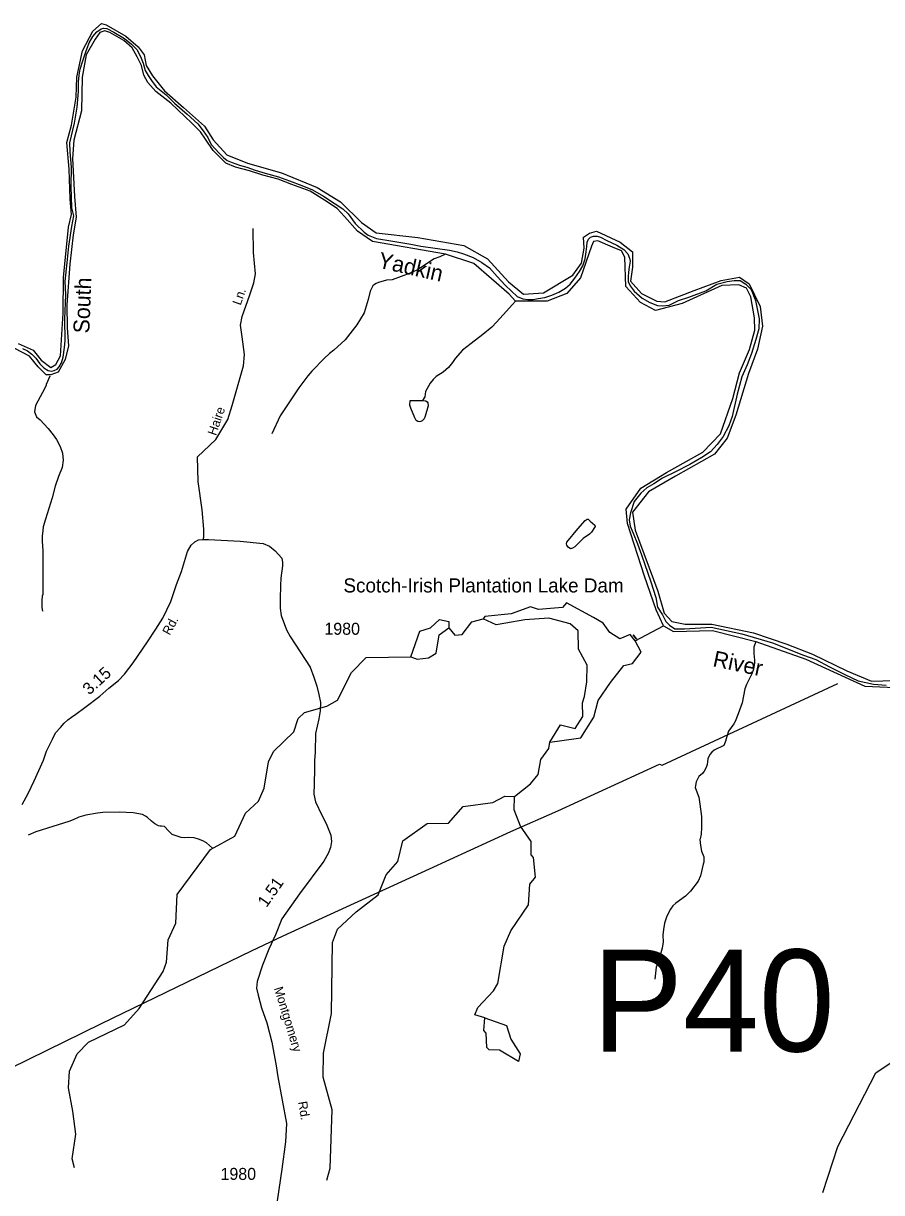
# Model space of a CAD drawing. Extents: x 1473865 to 1648260, y 639067 to 773536.
# Drawn here: x 1497903 to 1506875, y 761312 to 773536 of the extents above; entities that cross this region are included whole.
import ezdxf

# ---------------------------------------------------------------- set-up
doc = ezdxf.new("R2010")
doc.units = 0
for name, color, linetype in [('Exist Boundary Political CountyLine', 7, 'Continuous'), ('Exist Hydrographic Creek Single Shore', 7, 'Continuous'), ('Exist Hydrographic Lake Dam', 7, 'Continuous'), ('Exist Hydrographic Lake Shore', 7, 'Continuous'), ('Exist Hydrographic Misc Water Feature', 7, 'Continuous'), ('Exist Hydrographic Misc Water Feature Label', 7, 'Continuous'), ('Exist Hydrographic Pond Under 1500 Sq Ft', 7, 'Continuous'), ('Exist Hydrographic River Shore', 7, 'Continuous'), ('Exist Hydrographic River Shore Label', 7, 'Continuous'), ('Exist Road Non-System Type 51', 7, 'Continuous'), ('Exist Road Non-System Type 51 Label', 7, 'Continuous'), ('Exist Road Secondary Mileage Hundredths English Label', 7, 'Continuous'), ('Exist Road Secondary Structure Pipe Number Label', 7, 'Continuous'), ('Exist Road Secondary Type 41 Attributed', 7, 'Continuous'), ('Exist Road Secondary Type 51 Attributed', 7, 'Continuous'), ('Exist Road Secondary Type 51 Label', 7, 'Continuous'), ('Exist Road Secondary Type 51 Number Label', 7, 'Continuous'), ('Exist Utilities Electrical Transmission Line', 7, 'Continuous')]:
    doc.layers.add(name, color=color, linetype=linetype)

msp = doc.modelspace()

# ---------------------------------------------------------------- linework, layer by layer
at = {"layer": 'Exist Boundary Political CountyLine'}
for points in [[(1497894, 770138), (1497947, 770113), (1497991, 770077), (1498035, 770035), (1498076, 769978), (1498118, 769933), (1498162, 769908), (1498196, 769900), (1498226, 769908), (1498255, 769919), (1498277, 769944), (1498300, 769988), (1498319, 770046), (1498333, 770147), (1498341, 770221), (1498336, 770447), (1498348, 770698), (1498341, 770840), (1498360, 771032), (1498380, 771208), (1498408, 771413), (1498429, 771523), (1498411, 771607), (1498404, 771833), (1498405, 772032), (1498391, 772193), (1498389, 772287), (1498436, 772492), (1498466, 772660), (1498479, 772824), (1498481, 772922), (1498486, 772995), (1498498, 773057), (1498516, 773124), (1498556, 773238), (1498592, 773333), (1498630, 773397), (1498672, 773448), (1498716, 773479), (1498740, 773486), (1498775, 773481), (1498849, 773445), (1498960, 773376), (1499034, 773319), (1499089, 773264), (1499128, 773188), (1499155, 773120), (1499176, 773042), (1499206, 772991), (1499242, 772940), (1499292, 772873), (1499395, 772788), (1499484, 772700), (1499615, 772588), (1499727, 772484), (1499782, 772414), (1499831, 772343), (1499867, 772271), (1499950, 772178), (1499995, 772133), (1500033, 772102), (1500087, 772080), (1500164, 772055), (1500240, 772034), (1500326, 772002), (1500430, 771971), (1500571, 771933), (1500685, 771888), (1500814, 771842), (1500924, 771795), (1501040, 771728), (1501161, 771649), (1501243, 771597), (1501299, 771544), (1501371, 771442)], [(1501371, 771442), (1501466, 771354), (1501508, 771320), (1501593, 771288), (1501764, 771258), (1501955, 771229), (1502059, 771206), (1502207, 771185), (1502359, 771166), (1502438, 771149), (1502505, 771127), (1502605, 771087), (1502695, 771037), (1502777, 770980), (1502857, 770891), (1502938, 770798), (1503006, 770736), (1503065, 770680), (1503123, 770656), (1503176, 770648), (1503231, 770648), (1503285, 770658), (1503353, 770671), (1503429, 770696), (1503501, 770724), (1503571, 770768), (1503619, 770808), (1503669, 770872), (1503718, 770942), (1503752, 771001), (1503775, 771073), (1503788, 771147), (1503794, 771204), (1503798, 771250), (1503811, 771278), (1503832, 771301), (1503862, 771311), (1503900, 771311), (1503938, 771301), (1504001, 771267), (1504107, 771218), (1504181, 771170), (1504221, 771127), (1504240, 771081), (1504247, 771051), (1504235, 770986), (1504228, 770933), (1504224, 770887), (1504224, 770838), (1504247, 770792), (1504288, 770736), (1504372, 770663), (1504452, 770618), (1504531, 770587), (1504581, 770584), (1504653, 770591), (1504751, 770637), (1504861, 770675), (1505036, 770739), (1505154, 770808), (1505260, 770838), (1505332, 770849), (1505396, 770849), (1505457, 770808), (1505510, 770755), (1505556, 770637), (1505594, 770447), (1505590, 770344), (1505561, 770231), (1505516, 770086), (1505470, 769965), (1505413, 769840), (1505366, 769661), (1505313, 769426), (1505279, 769327), (1505218, 769217), (1505157, 769133), (1505085, 769057), (1504994, 768997), (1504869, 768924), (1504721, 768849), (1504584, 768780), (1504493, 768723), (1504421, 768681), (1504357, 768625), (1504288, 768537), (1504250, 768420), (1504235, 768344), (1504247, 768279), (1504277, 768207), (1504322, 768093), (1504364, 767979), (1504463, 767698), (1504516, 767535), (1504531, 767432), (1504584, 767353), (1504618, 767284), (1504656, 767243), (1504713, 767205), (1504816, 767205), (1505095, 767224)], [(1505095, 767224), (1505413, 767155), (1505736, 767060), (1506057, 766931), (1506186, 766886), (1506330, 766810), (1506489, 766730), (1506630, 766662), (1506789, 766627), (1506922, 766616)]]:
    msp.add_lwpolyline(points, dxfattribs=at)
at = {"layer": 'Exist Hydrographic Creek Single Shore'}
msp.add_line((1504299, 767082), (1504594, 767239), dxfattribs=at)
for points in [[(1502350, 767218), (1502415, 767141), (1502491, 767146), (1502593, 767278), (1502710, 767309)], [(1498436, 761572), (1498412, 761664), (1498450, 761923), (1498421, 762163), (1498375, 762407), (1498386, 762581), (1498464, 762763), (1498583, 762885), (1498961, 763065), (1499114, 763235), (1499363, 763624), (1499398, 763722), (1499418, 763955), (1499496, 764130), (1499510, 764429), (1499859, 764898), (1500112, 765037), (1500224, 765278), (1500360, 765406), (1500421, 765540), (1500467, 765815), (1500519, 765922), (1500731, 766128), (1500775, 766268), (1500843, 766332), (1501077, 766396), (1501187, 766460), (1501333, 766749), (1501486, 766907), (1501954, 766914)], [(1503038, 765454), (1503206, 765585), (1503283, 765682), (1503311, 765839), (1503396, 765956), (1503405, 766021)], [(1501076, 761443), (1501112, 761567), (1501130, 762177), (1501036, 762520), (1501041, 762770), (1501123, 763185), (1501135, 763927), (1501188, 764067), (1501383, 764247), (1501611, 764426), (1501697, 764634), (1501817, 764773), (1501870, 764989), (1502125, 765171), (1502349, 765173), (1502502, 765347), (1502811, 765390), (1502937, 765456), (1503038, 765454)]]:
    msp.add_lwpolyline(points, dxfattribs=at)
at = {"layer": 'Exist Hydrographic Lake Dam'}
for points in [[(1504278, 767143), (1504312, 767099), (1504313, 767099), (1504279, 767144)], [(1504281, 767140), (1504310, 767102), (1504309, 767101), (1504280, 767139)]]:
    msp.add_lwpolyline(points, close=True, dxfattribs=at)
at = {"layer": 'Exist Hydrographic Lake Shore'}
for points in [[(1504299, 767082), (1504245, 767145), (1504137, 767103), (1504035, 767169), (1503963, 767265), (1503864, 767326), (1503582, 767478), (1503539, 767430), (1503287, 767409), (1503205, 767437), (1503003, 767362), (1502727, 767335), (1502710, 767309)], [(1501954, 766914), (1502049, 767181), (1502158, 767218), (1502252, 767302), (1502352, 767283), (1502350, 767218)], [(1503405, 766021), (1503519, 766201), (1503672, 766165), (1503753, 766288), (1503747, 766432), (1503768, 766498), (1503793, 766652), (1503796, 766826), (1503705, 766992), (1503702, 767184), (1503618, 767259), (1503396, 767316), (1503147, 767301), (1502946, 767265), (1502844, 767247), (1502710, 767309)], [(1501954, 766914), (1502020, 766889), (1502137, 766903), (1502220, 766951), (1502249, 767144), (1502350, 767218)], [(1503405, 766021), (1503681, 766060), (1503732, 766067), (1503868, 766281), (1503913, 766457), (1504042, 766645), (1504182, 766824), (1504272, 766845), (1504362, 766962), (1504299, 767082)]]:
    msp.add_lwpolyline(points, dxfattribs=at)
at = {"layer": 'Exist Hydrographic Misc Water Feature'}
for points in [[(1502316, 771123), (1502256, 771095), (1502199, 771073), (1502086, 771000), (1502029, 770964), (1501972, 770934), (1501948, 770924), (1501759, 770856), (1501699, 770851), (1501615, 770828), (1501590, 770817), (1501574, 770807), (1501558, 770791), (1501527, 770737), (1501506, 770650), (1501465, 770511), (1501389, 770384), (1501266, 770226), (1501150, 770120), (1501102, 770083), (1501049, 770032), (1500918, 769898), (1500878, 769850), (1500784, 769726), (1500586, 769433), (1500499, 769243)], [(1503048, 770632), (1503015, 770598), (1502918, 770490), (1502850, 770411), (1502799, 770358), (1502706, 770284), (1502584, 770188), (1502495, 770121), (1502418, 770033), (1502389, 769989), (1502348, 769937), (1502291, 769891), (1502218, 769844), (1502186, 769812), (1502157, 769774), (1502107, 769688), (1502100, 769631), (1502077, 769592)], [(1498178, 769847), (1498141, 769761), (1498141, 769753), (1498128, 769721), (1498029, 769541), (1498018, 769473), (1498041, 769424), (1498079, 769392), (1498161, 769302), (1498216, 769234), (1498249, 769185), (1498288, 769112), (1498311, 769044), (1498318, 768971), (1498308, 768891), (1498271, 768800), (1498237, 768699), (1498203, 768577), (1498133, 768352), (1498109, 768271), (1498105, 768233), (1498100, 768175), (1498101, 768111), (1498102, 768079), (1498105, 768016), (1498105, 767923), (1498105, 767801), (1498105, 767677), (1498105, 767564), (1498101, 767549), (1498096, 767503), (1498095, 767436), (1498099, 767404), (1498105, 767389)], [(1502077, 769592), (1502109, 769588), (1502125, 769578), (1502131, 769569), (1502136, 769539), (1502102, 769428), (1502092, 769403), (1502073, 769382), (1502057, 769372), (1502041, 769371), (1502025, 769373), (1502011, 769385), (1501994, 769411), (1501952, 769514), (1501944, 769546), (1501945, 769592), (1502077, 769592)], [(1503798, 768354), (1503806, 768351), (1503830, 768333), (1503877, 768290), (1503879, 768276), (1503875, 768266), (1503842, 768218), (1503820, 768197), (1503755, 768150), (1503669, 768063), (1503645, 768048), (1503621, 768042), (1503597, 768061), (1503584, 768079), (1503580, 768093), (1503586, 768111), (1503699, 768253), (1503776, 768340), (1503798, 768354)], [(1505560, 767075), (1505540, 767016), (1505539, 766959), (1505542, 766904), (1505546, 766888), (1505545, 766848), (1505536, 766784), (1505519, 766736), (1505461, 766625), (1505446, 766577), (1505418, 766433), (1505376, 766316), (1505363, 766284), (1505346, 766244), (1505330, 766213), (1505303, 766173), (1505273, 766136), (1505247, 766046), (1505247, 766038), (1505226, 765987), (1505123, 765936), (1505101, 765917), (1505080, 765893), (1505060, 765846), (1505055, 765814), (1505051, 765789), (1505042, 765757), (1505021, 765718), (1505003, 765694), (1504964, 765663), (1504935, 765608), (1504926, 765547), (1504965, 765447), (1504968, 765422), (1504988, 765273), (1504991, 765241), (1504991, 765128), (1504988, 765060), (1504979, 765010), (1504975, 765005), (1504982, 764940), (1504993, 764880), (1505016, 764824), (1505015, 764767), (1505011, 764744), (1504981, 764625), (1504958, 764568), (1504878, 764462), (1504825, 764411), (1504724, 764338), (1504691, 764309), (1504669, 764276), (1504631, 764202), (1504604, 764128), (1504595, 764063), (1504588, 764002), (1504593, 763932), (1504580, 763869), (1504541, 763733), (1504520, 763670), (1504506, 763542)], [(1506261, 761312), (1506419, 761795), (1506815, 762565), (1507187, 762816), (1507493, 763178), (1507598, 763458), (1507642, 763592), (1507645, 763749), (1507565, 763968), (1507560, 764142), (1507713, 764332), (1507949, 764485), (1508323, 764921), (1508516, 765018), (1508686, 765156), (1508913, 765270), (1509265, 765391), (1509341, 765481), (1509404, 765719), (1509412, 766205), (1509364, 766321), (1509426, 766546), (1509652, 766770)], [(1502728, 763139), (1502621, 763169), (1502653, 763246), (1502819, 763423), (1502863, 763498), (1502928, 763887), (1502998, 764047), (1503184, 764319), (1503197, 764535), (1503257, 764609), (1503235, 764817), (1503210, 764843), (1503213, 764984), (1503099, 765144), (1503035, 765313), (1503038, 765454)], [(1499881, 764913), (1499818, 764970), (1499778, 764991), (1499735, 765008), (1499687, 765020), (1499631, 765023), (1499583, 765020), (1499551, 765023), (1499459, 765056), (1499420, 765093), (1499377, 765141), (1499348, 765143), (1499333, 765142), (1499317, 765147), (1499277, 765167), (1499242, 765194), (1499200, 765233), (1499179, 765249), (1499147, 765266), (1499051, 765283), (1498905, 765290), (1498733, 765287), (1498677, 765279), (1498556, 765257), (1498484, 765237), (1498423, 765208), (1498379, 765190), (1498210, 765140), (1498033, 765082), (1497953, 765048)]]:
    msp.add_lwpolyline(points, dxfattribs=at)
at = {"layer": 'Exist Hydrographic Pond Under 1500 Sq Ft'}
msp.add_lwpolyline([(1502728, 763139), (1502952, 763059), (1502999, 762917), (1503097, 762764), (1503079, 762683), (1502881, 762801), (1502772, 762804), (1502748, 762830), (1502742, 762978), (1502717, 763005), (1502728, 763139)], dxfattribs=at)
at = {"layer": 'Exist Hydrographic River Shore'}
for points in [[(1498189, 769937), (1498243, 769971), (1498290, 770061), (1498318, 770507), (1498321, 770878), (1498374, 771406), (1498405, 771537), (1498393, 771699), (1498383, 772011), (1498358, 772290), (1498405, 772471), (1498455, 772764), (1498461, 772973), (1498520, 773249), (1498629, 773455), (1498720, 773536), (1498769, 773520), (1498975, 773402), (1499103, 773292), (1499165, 773208), (1499187, 773096), (1499252, 772987), (1499380, 772831), (1499576, 772656), (1499796, 772462), (1499887, 772319), (1500030, 772160), (1500245, 772076), (1500600, 771973), (1500974, 771820), (1501217, 771671)], [(1501260, 771515), (1501185, 771602), (1501051, 771687), (1500902, 771780), (1500711, 771852), (1500565, 771908), (1500406, 771948), (1500266, 771995), (1500119, 772033), (1500020, 772076), (1499886, 772207), (1499808, 772326), (1499755, 772401), (1499665, 772494), (1499443, 772703), (1499287, 772825), (1499203, 772918), (1499162, 772993), (1499137, 773096), (1499094, 773187), (1499041, 773280), (1498953, 773355), (1498807, 773439), (1498754, 773458), (1498701, 773439), (1498654, 773371), (1498561, 773208), (1498517, 772975), (1498511, 772622), (1498430, 772313), (1498417, 772123), (1498436, 771727), (1498455, 771509), (1498424, 771325), (1498389, 771019), (1498358, 770592), (1498361, 770352), (1498374, 770164), (1498340, 770021), (1498268, 769890), (1498190, 769862), (1498143, 769862)], [(1501217, 771671), (1501438, 771454), (1501591, 771346), (1502028, 771297), (1502506, 771213), (1502755, 771073), (1502975, 770832), (1503132, 770703), (1503340, 770719), (1503648, 770904), (1503736, 771029), (1503764, 771185), (1503760, 771302), (1503820, 771342), (1503893, 771362), (1504142, 771249), (1504270, 771149), (1504270, 770988), (1504250, 770840), (1504366, 770711), (1504527, 770631), (1504610, 770623)], [(1504594, 767239), (1504518, 767404), (1504396, 767757), (1504218, 768308), (1504205, 768456), (1504357, 768676), (1504625, 768839), (1505007, 769054), (1505192, 769245), (1505320, 769614), (1505388, 769882), (1505494, 770125), (1505549, 770328), (1505548, 770456), (1505509, 770678), (1505461, 770769), (1505384, 770801), (1505204, 770796), (1504791, 770608), (1504512, 770534), (1504354, 770616), (1504201, 770785), (1504192, 771091), (1504155, 771157), (1504061, 771195), (1503908, 771264), (1503863, 771254), (1503844, 771207), (1503728, 770877), (1503583, 770713), (1503378, 770632), (1503048, 770632), (1502980, 770703), (1502612, 771025), (1502316, 771123), (1501553, 771256), (1501397, 771362), (1501260, 771515)], [(1504610, 770623), (1504915, 770744), (1505199, 770849), (1505388, 770881), (1505492, 770812), (1505605, 770575), (1505629, 770371), (1505577, 770130), (1505484, 769877), (1505352, 769438), (1505260, 769201), (1505127, 769032), (1504722, 768803), (1504437, 768638), (1504272, 768426), (1504300, 768237), (1504537, 767601), (1504601, 767368), (1504682, 767283), (1504822, 767255), (1505099, 767255), (1505536, 767163), (1505886, 767046), (1506151, 766942), (1506510, 766766), (1506769, 766659), (1507245, 766674)], [(1498143, 769862), (1498056, 769946), (1497966, 770055), (1497813, 770136), (1497670, 770180), (1497470, 770230), (1497358, 770252), (1497101, 770032), (1496970, 769976), (1496799, 769866), (1496668, 769760), (1496571, 769636), (1496518, 769530), (1496490, 769374), (1496484, 769096), (1496484, 768943), (1496453, 768853), (1496372, 768800), (1496241, 768762), (1496073, 768787), (1495859, 768837), (1495791, 768859)], [(1497849, 770190), (1498005, 770121), (1498089, 770015), (1498189, 769937)], [(1504594, 767239), (1504699, 767177), (1505106, 767188), (1505560, 767075), (1506083, 766889), (1506700, 766607), (1507095, 766589), (1507569, 766610), (1507923, 766499), (1508151, 766497), (1508444, 766563), (1508666, 766613), (1509096, 766752), (1509410, 766822), (1509652, 766770)]]:
    msp.add_lwpolyline(points, dxfattribs=at)
at = {"layer": 'Exist Road Non-System Type 51'}
msp.add_lwpolyline([(1499782, 768139), (1499789, 768166), (1499791, 768249), (1499772, 768450), (1499730, 768747), (1499723, 769003), (1499785, 769063), (1499916, 769187), (1500039, 769393), (1500087, 769542), (1500203, 769955), (1500216, 770073), (1500189, 770260), (1500174, 770379), (1500192, 770472), (1500269, 770697), (1500313, 770824), (1500330, 770916), (1500310, 771141), (1500307, 771391)], dxfattribs=at)
at = {"layer": 'Exist Road Secondary Type 41 Attributed'}
msp.add_lwpolyline([(1500604, 767944), (1500611, 767900), (1500612, 767866), (1500596, 767736), (1500590, 767659), (1500586, 767519), (1500589, 767423), (1500598, 767345), (1500654, 767195), (1500691, 767125), (1500744, 767047), (1500900, 766804), (1500941, 766702), (1500970, 766605), (1500993, 766520), (1501008, 766436), (1501007, 766349), (1500993, 766264), (1500958, 766113), (1500952, 765917), (1500948, 765828), (1500948, 765743), (1500943, 765587), (1500939, 765476), (1500958, 765397), (1501023, 765259), (1501068, 765172), (1501118, 765049), (1501124, 764983), (1501115, 764921), (1501089, 764857), (1501044, 764776), (1500789, 764436), (1500606, 764174), (1500538, 764006), (1500470, 763856), (1500402, 763691), (1500348, 763519), (1500341, 763451), (1500356, 763376), (1500393, 763243), (1500448, 763086), (1500502, 762885), (1500545, 762639), (1500562, 762521), (1500653, 762035), (1500642, 761844), (1500604, 761556), (1500556, 761225)], dxfattribs=at)
at = {"layer": 'Exist Road Secondary Type 51 Attributed'}
msp.add_lwpolyline([(1497891, 765370), (1497953, 765485), (1498016, 765616), (1498112, 765833), (1498145, 765927), (1498206, 766052), (1498239, 766117), (1498290, 766175), (1498330, 766220), (1498369, 766253), (1498405, 766282), (1498450, 766314), (1498544, 766384), (1498704, 766502), (1498797, 766584), (1498896, 766666), (1498961, 766731), (1499051, 766850), (1499202, 767070), (1499288, 767201), (1499361, 767316), (1499443, 767491), (1499504, 767671), (1499556, 767805), (1499620, 768014), (1499656, 768081), (1499696, 768114), (1499734, 768135), (1499782, 768139), (1499840, 768139), (1500168, 768121), (1500411, 768097), (1500475, 768070), (1500536, 768021), (1500604, 767944)], dxfattribs=at)
at = {"layer": 'Exist Utilities Electrical Transmission Line'}
msp.add_lwpolyline([(1490693, 759158), (1491720, 759664), (1493082, 760317), (1494389, 760955), (1495404, 761450), (1497004, 762239), (1498719, 763081), (1500289, 763840), (1500619, 763998), (1502150, 764696), (1502998, 765087), (1503490, 765303), (1504553, 765790), (1504581, 765782), (1506416, 766636)], dxfattribs=at)

# ---------------------------------------------------------------- texts
at = {"layer": 'Exist Hydrographic Misc Water Feature Label'}
msp.add_text('Scotch-Irish Plantation Lake Dam', height=147.64, dxfattribs=at).set_placement((1501249, 767586))
at = {"layer": 'Exist Hydrographic River Shore Label'}
for s, rotation, p in [('Yadkin', 347.3383, (1501601, 770984)), ('South', 87.7638, (1498592, 770292)), ('River', 348.1853, (1505102, 766816))]:
    msp.add_text(s, height=167.3, rotation=rotation, dxfattribs=at).set_placement(p)
at = {"layer": 'Exist Road Non-System Type 51 Label'}
for s, rotation, p in [('Ln.', 70.5806, (1500174, 770582)), ('Haire', 71.1611, (1499916, 769220))]:
    msp.add_text(s, height=95, rotation=rotation, dxfattribs=at).set_placement(p)
at = {"layer": 'Exist Road Secondary Mileage Hundredths English Label'}
for s, rotation, p in [('3.15', 42.4376, (1498592, 766508)), ('1.51', 55.0772, (1500445, 764286))]:
    msp.add_text(s, height=125, rotation=rotation, dxfattribs=at).set_placement(p)
at = {"layer": 'Exist Road Secondary Structure Pipe Number Label'}
msp.add_text('P40', height=1066.3, dxfattribs=at).set_placement((1503848, 762787))
at = {"layer": 'Exist Road Secondary Type 51 Label'}
for s, rotation, p in [('Rd.', 61.3918, (1499433, 767132)), ('Montgomery', 287.038, (1500522, 763448)), ('Rd.', 279.5528, (1500774, 762259))]:
    msp.add_text(s, height=95, rotation=rotation, dxfattribs=at).set_placement(p)
at = {"layer": 'Exist Road Secondary Type 51 Number Label'}
for p in [(1501050, 767144), (1499964, 761445)]:
    msp.add_text('1980', height=125, dxfattribs=at).set_placement(p)

doc.saveas('drawing.dxf')
